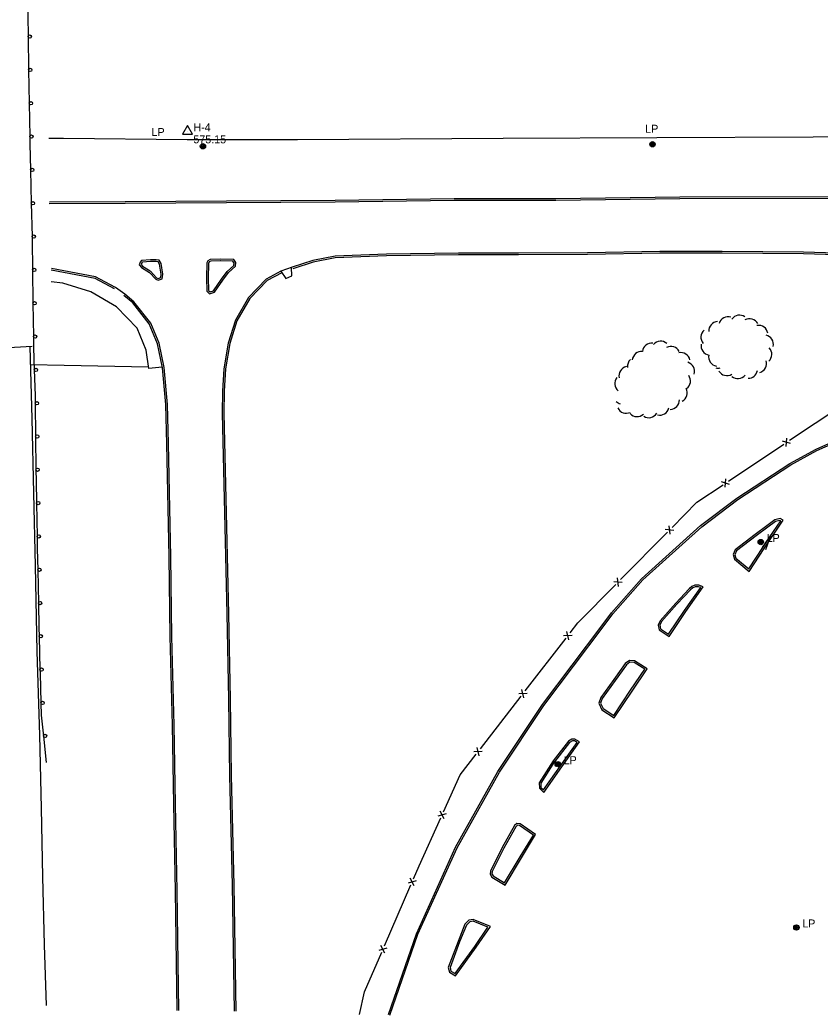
# Model space of a CAD drawing. Extents: x 2402803 to 2427059, y 6985292 to 6997652.
# Drawn here: x 2408135 to 2408615, y 6990726 to 6991323 of the extents above; entities that cross this region are included whole.
import ezdxf

# ---------------------------------------------------------------- set-up
doc = ezdxf.new("R2010")
doc.units = 0
for name, color, linetype in [('p_control ground ctrl', 7, 'Continuous'), ('p_drainage riprap', 7, 'Continuous'), ('p_dtm sidewalk', 7, 'Continuous'), ('p_road - paved curb', 7, 'Continuous'), ('p_road bridge end', 7, 'Continuous'), ('p_road guard rails', 7, 'Continuous'), ('p_structure fence', 7, 'Continuous'), ('p_utility manhole', 7, 'Continuous'), ('p_veg woods', 7, 'Continuous'), ('V7 LEVEL 31', 7, 'Continuous')]:
    doc.layers.add(name, color=color, linetype=linetype)

msp = doc.modelspace()

# ---------------------------------------------------------------- linework, layer by layer
at = {"layer": 'p_control ground ctrl'}
for p, q in [((2408235.82, 6991259.25), (2408232.82, 6991254.05)), ((2408238.82, 6991254.05), (2408235.82, 6991259.25)), ((2408232.82, 6991254.05), (2408238.82, 6991254.05)), ((2408235.82, 6991255.77), (2408235.82, 6991255.81))]:
    msp.add_line(p, q, dxfattribs=at)
at = {"layer": 'p_drainage riprap'}
msp.add_lwpolyline([(2408212.58, 6991114.34), (2408161.86, 6991115.35), (2408141.73, 6991115.72)], dxfattribs=at)
at = {"layer": 'p_dtm sidewalk'}
for points in [[(2408291.94, 6991171.9), (2408294.94, 6991167.55), (2408298.5, 6991169.11), (2408298.27, 6991174.12)], [(2408220.72, 6991114.37), (2408212.69, 6991113.55), (2408211.11, 6991124.5), (2408205.69, 6991137.7), (2408193.24, 6991150.48), (2408177.87, 6991159.59), (2408161.21, 6991164.64), (2408154.16, 6991165.4)]]:
    msp.add_lwpolyline(points, dxfattribs=at)
at = {"layer": 'p_road - paved curb'}
for points in [[(2408152.76, 6991251.69), (2408161.56, 6991251.75), (2408235.62, 6991250.9), (2408301.82, 6991250.96), (2408425.24, 6991251.64), (2408517.39, 6991252.16), (2408611.1, 6991252.55), (2408680.07, 6991253.02), (2408731.99, 6991249.82)], [(2408153.13, 6991213.4), (2408198.42, 6991213.72), (2408259.18, 6991214.13), (2408324.36, 6991214.41), (2408395.79, 6991215.55), (2408456.79, 6991215.57), (2408531.04, 6991216.41), (2408626.9, 6991216.7), (2408691.05, 6991214.7), (2408734.93, 6991212.35)], [(2408153.01, 6991212.4), (2408198.43, 6991212.72), (2408259.19, 6991213.13), (2408324.37, 6991213.41), (2408395.8, 6991214.55), (2408456.8, 6991214.57), (2408531.05, 6991215.41), (2408626.89, 6991215.7), (2408691.01, 6991213.7), (2408734.88, 6991211.35)], [(2408734.55, 6991178.44), (2408687.69, 6991180.73), (2408645.11, 6991182.09), (2408605.27, 6991183.32), (2408556.49, 6991183.63), (2408519.2, 6991183.6), (2408475.68, 6991182.94), (2408434.4, 6991182.69), (2408398.43, 6991182.68), (2408355.25, 6991182), (2408324.34, 6991180.87), (2408310.95, 6991178.31), (2408298.63, 6991174.25)], [(2408734.5, 6991177.44), (2408687.65, 6991179.73), (2408645.08, 6991181.09), (2408605.25, 6991182.32), (2408556.49, 6991182.63), (2408519.21, 6991182.6), (2408475.69, 6991181.94), (2408434.4, 6991181.69), (2408398.44, 6991181.68), (2408355.28, 6991181), (2408324.45, 6991179.87), (2408311.2, 6991177.34), (2408298.94, 6991173.3)], [(2408213.64, 6991178.72), (2408208.35, 6991178.35), (2408207.52, 6991177.38), (2408206.97, 6991175.79), (2408208.32, 6991174.16), (2408213.02, 6991171.16)], [(2408213.71, 6991177.72), (2408208.84, 6991177.38), (2408208.4, 6991176.87), (2408208.1, 6991175.99), (2408208.99, 6991174.92), (2408213.56, 6991172)], [(2408213.02, 6991171.16), (2408216.79, 6991167.12), (2408218.33, 6991166.43), (2408220.76, 6991167.25), (2408221.11, 6991170.1), (2408220.14, 6991176.48), (2408218.94, 6991178.43), (2408217.16, 6991178.71), (2408213.64, 6991178.72)], [(2408213.75, 6991171.84), (2408217.38, 6991167.95), (2408218.38, 6991167.5), (2408219.84, 6991168), (2408220.1, 6991170.09), (2408219.18, 6991176.13), (2408218.33, 6991177.51), (2408217.08, 6991177.71), (2408213.64, 6991177.72)], [(2408247.3, 6991167.96), (2408247.52, 6991159.95), (2408249.09, 6991158.32), (2408252.02, 6991159.33), (2408257.02, 6991166.58), (2408260.38, 6991171.01), (2408264.57, 6991174.89), (2408264.85, 6991177.01), (2408263.74, 6991178.83), (2408255.8, 6991179.15)], [(2408255.8, 6991179.15), (2408249.56, 6991178.89), (2408248.14, 6991178.18), (2408247.43, 6991176.83), (2408247.3, 6991167.96)], [(2408248.3, 6991167.99), (2408248.51, 6991160.36), (2408249.37, 6991159.47), (2408251.38, 6991160.17), (2408256.21, 6991167.17), (2408259.64, 6991171.68), (2408263.63, 6991175.38), (2408263.81, 6991176.79), (2408263.16, 6991177.85), (2408255.76, 6991178.15)], [(2408255.84, 6991178.15), (2408249.82, 6991177.9), (2408248.88, 6991177.43), (2408248.43, 6991176.58), (2408248.3, 6991167.95)], [(2408298.63, 6991174.25), (2408291.87, 6991171.87)], [(2408192.15, 6991161.25), (2408180.45, 6991167.45), (2408154.17, 6991172.57)], [(2408192.62, 6991162.13), (2408180.79, 6991168.4), (2408154.23, 6991173.58)], [(2408291.87, 6991171.87), (2408283.02, 6991167.04), (2408272.54, 6991156.2), (2408264.62, 6991142.54), (2408260.25, 6991128.76), (2408257.68, 6991113.36), (2408256.78, 6991099.95), (2408256.71, 6991086.65), (2408258.3, 6991018.34), (2408259.42, 6990966.43), (2408260.4, 6990915.19), (2408261.13, 6990869.31), (2408262.57, 6990803.65), (2408263.86, 6990728.02)], [(2408292.35, 6991170.99), (2408283.63, 6991166.24), (2408273.34, 6991155.59), (2408265.54, 6991142.13), (2408261.22, 6991128.53), (2408258.67, 6991113.24), (2408257.78, 6991099.91), (2408257.71, 6991086.66), (2408259.3, 6991018.36), (2408260.42, 6990966.45), (2408261.4, 6990915.21), (2408262.13, 6990869.33), (2408263.57, 6990803.67), (2408264.86, 6990728.04)], [(2408198.3, 6991158.11), (2408192.62, 6991162.13)], [(2408229.75, 6990728.55), (2408228.7, 6990800.13), (2408227.61, 6990852.25), (2408226.98, 6990899.58), (2408225.47, 6990952.83), (2408224.83, 6991000.64), (2408223.49, 6991068.42), (2408222.9, 6991091.87), (2408220.82, 6991113.88), (2408217.85, 6991128.34), (2408212.92, 6991140.28), (2408203.01, 6991152.88), (2408197.66, 6991157.34)], [(2408230.75, 6990728.56), (2408229.7, 6990800.15), (2408228.61, 6990852.27), (2408227.98, 6990899.6), (2408226.47, 6990952.85), (2408225.83, 6991000.66), (2408224.49, 6991068.44), (2408223.9, 6991091.93), (2408221.81, 6991114.03), (2408218.81, 6991128.63), (2408213.79, 6991140.79), (2408203.73, 6991153.58), (2408198.3, 6991158.11)], [(2408141.43, 6991126.56), (2408142.61, 6991083.61), (2408143.46, 6991038.73), (2408144.44, 6990995.12), (2408145.51, 6990943.77), (2408147.1, 6990893.66), (2408148.18, 6990849.79), (2408148.99, 6990808.58), (2408149.87, 6990767.85), (2408151.12, 6990731.47)], [(2408356.34, 6990726.05), (2408373.16, 6990774.53), (2408396.64, 6990826.42), (2408422.05, 6990871.91), (2408448.79, 6990912.04), (2408484.38, 6990959.1), (2408490.15, 6990967), (2408508.2, 6990987.42), (2408543.59, 6991019.31), (2408565.31, 6991035.83), (2408597.15, 6991056.64), (2408612.86, 6991065.16), (2408644.63, 6991079.3), (2408678.39, 6991089.67), (2408704.3, 6991096.36), (2408735.08, 6991101.18)], [(2408357.28, 6990725.72), (2408374.09, 6990774.16), (2408397.53, 6990825.97), (2408422.9, 6990871.39), (2408449.61, 6990911.46), (2408485.18, 6990958.5), (2408490.93, 6990966.37), (2408508.91, 6990986.72), (2408544.23, 6991018.54), (2408565.89, 6991035.01), (2408597.66, 6991055.78), (2408613.3, 6991064.26), (2408644.98, 6991078.36), (2408678.66, 6991088.71), (2408704.5, 6991095.38), (2408735.23, 6991100.19)], [(2408581.6, 6991005.56), (2408593.08, 6991022.54), (2408591.28, 6991023.5), (2408588.03, 6991022.72), (2408583.24, 6991019.16), (2408576.26, 6991014.03)], [(2408580.77, 6991006.12), (2408591.63, 6991022.18), (2408591.14, 6991022.44), (2408588.46, 6991021.8), (2408583.83, 6991018.36), (2408576.85, 6991013.22)], [(2408576.26, 6991014.03), (2408564.28, 6991004.72), (2408563.06, 6991001.92), (2408563.86, 6990999.21), (2408572.63, 6990991.77), (2408581.6, 6991005.53), (2408581.46, 6991005.14)], [(2408576.87, 6991013.24), (2408565.09, 6991004.09), (2408564.12, 6991001.85), (2408564.73, 6990999.78), (2408572.41, 6990993.27), (2408585.43, 6991013.23), (2408582.4, 6991004.8)], [(2408534.67, 6990967.86), (2408545.16, 6990982.56), (2408542.51, 6990983.65), (2408540.12, 6990983.63), (2408538.24, 6990982.78), (2408536.75, 6990981.43), (2408528.61, 6990972.79)], [(2408533.86, 6990968.44), (2408543.61, 6990982.11), (2408542.32, 6990982.65), (2408540.34, 6990982.63), (2408538.8, 6990981.93), (2408537.45, 6990980.72), (2408529.34, 6990972.1)], [(2408528.61, 6990972.79), (2408519.22, 6990962.27), (2408518.16, 6990959.65), (2408518.69, 6990956.75), (2408524.61, 6990952.76), (2408534.67, 6990967.86)], [(2408529.36, 6990972.12), (2408520.08, 6990961.73), (2408519.2, 6990959.54), (2408519.6, 6990957.34), (2408524.34, 6990954.15), (2408533.84, 6990968.41)], [(2408502.45, 6990919.96), (2408511.45, 6990933.43), (2408503.97, 6990938.2), (2408500.89, 6990938.47), (2408498.4, 6990936.6), (2408491.45, 6990926.92)], [(2408501.62, 6990920.52), (2408510.05, 6990933.14), (2408503.64, 6990937.23), (2408501.18, 6990937.44), (2408499.12, 6990935.89), (2408492.26, 6990926.34)], [(2408491.45, 6990926.92), (2408483.68, 6990916.11), (2408482.54, 6990912.8), (2408484.32, 6990908.83), (2408491.75, 6990904.07), (2408502.45, 6990919.96)], [(2408492.26, 6990926.34), (2408484.58, 6990915.65), (2408483.61, 6990912.85), (2408485.11, 6990909.51), (2408491.47, 6990905.44), (2408501.62, 6990920.52)], [(2408460.36, 6990874.62), (2408470.9, 6990889.61), (2408468.2, 6990891.24), (2408466.43, 6990891.17), (2408464.37, 6990890.02), (2408455.15, 6990878.26)], [(2408459.54, 6990875.2), (2408469.47, 6990889.31), (2408467.94, 6990890.23), (2408466.71, 6990890.18), (2408465.03, 6990889.24), (2408455.94, 6990877.64)], [(2408455.15, 6990878.26), (2408446.69, 6990865.03), (2408446.88, 6990861.75), (2408449.61, 6990859.29), (2408460.36, 6990874.62)], [(2408455.99, 6990877.72), (2408447.71, 6990864.76), (2408447.85, 6990862.22), (2408449.44, 6990860.79), (2408459.54, 6990875.19)], [(2408436.2, 6990820.04), (2408444.62, 6990833.99), (2408435.33, 6990840.47), (2408433.39, 6990840.68), (2408432, 6990839.35), (2408424.6, 6990826.31)], [(2408435.34, 6990820.56), (2408443.28, 6990833.71), (2408434.97, 6990839.5), (2408433.75, 6990839.64), (2408432.8, 6990838.73), (2408425.47, 6990825.82)], [(2408424.6, 6990826.31), (2408417.49, 6990812.09), (2408417.34, 6990810.34), (2408418.32, 6990808.44), (2408426.34, 6990803.73), (2408436.2, 6990820.04)], [(2408425.49, 6990825.86), (2408418.47, 6990811.81), (2408418.36, 6990810.54), (2408419.08, 6990809.16), (2408426, 6990805.09), (2408435.34, 6990820.56)], [(2408409.02, 6990766.37), (2408417.57, 6990778.85), (2408407.24, 6990783.08), (2408404.61, 6990782.63), (2408402.26, 6990780.27), (2408398.11, 6990769.95)], [(2408408.2, 6990766.94), (2408416.05, 6990778.39), (2408407.13, 6990782.05), (2408405.09, 6990781.7), (2408403.11, 6990779.71), (2408399.04, 6990769.58)], [(2408398.11, 6990769.95), (2408392.28, 6990754.28), (2408392.94, 6990751.46), (2408396.64, 6990749.36), (2408409.02, 6990766.37)], [(2408399.05, 6990769.6), (2408393.32, 6990754.21), (2408393.81, 6990752.11), (2408396.36, 6990750.67), (2408408.21, 6990766.96)]]:
    msp.add_lwpolyline(points, dxfattribs=at)
at = {"layer": 'p_road bridge end'}
msp.add_lwpolyline([(2408059.53, 6991124.78), (2408091.64, 6991125.01), (2408110.72, 6991125.15), (2408142.82, 6991126.93)], dxfattribs=at)
at = {"layer": 'p_road guard rails'}
for p, q in [((2408140.29, 6991312.58), (2408140.63, 6991292.58)), ((2408140.63, 6991292.58), (2408140.98, 6991272.58)), ((2408140.98, 6991272.58), (2408141.32, 6991252.58)), ((2408141.75, 6991232.59), (2408142.2, 6991212.6)), ((2408142.2, 6991212.6), (2408142.65, 6991192.61)), ((2408142.94, 6991172.62), (2408143.2, 6991152.64)), ((2408143.2, 6991152.64), (2408143.47, 6991132.65)), ((2408144.54, 6991092.71), (2408144.78, 6991072.73)), ((2408144.78, 6991072.73), (2408145.02, 6991052.76)), ((2408145.33, 6991032.78), (2408145.69, 6991012.79)), ((2408146.06, 6990992.82), (2408146.44, 6990972.85)), ((2408146.86, 6990952.88), (2408147.38, 6990932.92)), ((2408149.51, 6990893.09), (2408151.18, 6990877.12))]:
    msp.add_line(p, q, dxfattribs=at)
for points in [[(2408139.88, 6991332.57), (2408140.26, 6991314.23), (2408140.29, 6991312.58)], [(2408141.32, 6991252.58), (2408141.4, 6991248.17), (2408141.75, 6991232.59)], [(2408142.65, 6991192.61), (2408142.7, 6991190.33), (2408142.94, 6991172.62)], [(2408143.47, 6991132.65), (2408143.56, 6991126.1), (2408143.99, 6991112.68)], [(2408143.99, 6991112.68), (2408144.49, 6991097.31), (2408144.54, 6991092.71)], [(2408145.02, 6991052.76), (2408145.1, 6991046.06), (2408145.33, 6991032.78)], [(2408145.69, 6991012.79), (2408145.82, 6991005.35), (2408146.06, 6990992.82)], [(2408146.44, 6990972.85), (2408146.72, 6990958.22), (2408146.86, 6990952.88)], [(2408147.38, 6990932.92), (2408147.43, 6990930.85), (2408147.98, 6990912.93)], [(2408147.98, 6990912.93), (2408148.2, 6990905.69), (2408149.51, 6990893.09)]]:
    msp.add_lwpolyline(points, dxfattribs=at)
for centre in [(2408141.29, 6991312.59), (2408141.63, 6991292.6), (2408141.98, 6991272.6), (2408142.32, 6991252.6), (2408142.75, 6991232.61), (2408143.2, 6991212.62), (2408143.65, 6991192.63), (2408143.94, 6991172.64), (2408144.2, 6991152.65), (2408144.47, 6991132.66), (2408144.99, 6991112.71), (2408145.54, 6991092.72), (2408145.78, 6991072.74), (2408146.02, 6991052.77), (2408146.33, 6991032.79), (2408146.69, 6991012.81), (2408147.06, 6990992.84), (2408147.44, 6990972.87), (2408147.86, 6990952.9), (2408148.38, 6990932.94), (2408148.98, 6990912.97), (2408150.51, 6990893.19)]:
    msp.add_circle(centre, 1, dxfattribs=at)
at = {"layer": 'p_structure fence'}
for p, q in [((2408560.31, 6991046), (2408593.55, 6991068.21)), ((2408597.48, 6991068.47), (2408592.59, 6991070.01)), ((2408594.82, 6991066.69), (2408595.25, 6991071.79)), ((2408560.91, 6991044.03), (2408556.03, 6991045.58)), ((2408558.25, 6991042.25), (2408558.69, 6991047.36)), ((2408525.22, 6991014.16), (2408524.61, 6991019.24)), ((2408495.58, 6990986.92), (2408523.67, 6991015.4)), ((2408527.46, 6991016.43), (2408522.37, 6991016.97)), ((2408496.56, 6990985.11), (2408491.47, 6990985.64)), ((2408494.32, 6990982.83), (2408493.72, 6990987.92)), ((2408466.55, 6990953.32), (2408461.43, 6990953.24)), ((2408464.59, 6990950.79), (2408463.39, 6990955.77)), ((2408438.42, 6990920.21), (2408462.91, 6990951.84)), ((2408439.61, 6990918.53), (2408434.49, 6990918.45)), ((2408437.65, 6990916), (2408436.45, 6990920.98)), ((2408411.48, 6990885.43), (2408435.97, 6990917.05)), ((2408412.67, 6990883.75), (2408407.55, 6990883.66)), ((2408410.71, 6990881.21), (2408409.51, 6990886.19)), ((2408391, 6990846.33), (2408386.04, 6990845.06)), ((2408389.69, 6990843.41), (2408387.36, 6990847.97)), ((2408373.05, 6990806.19), (2408368.1, 6990804.85)), ((2408371.77, 6990803.26), (2408369.38, 6990807.79)), ((2408353.93, 6990767.18), (2408369.88, 6990803.86)), ((2408355.49, 6990765.84), (2408350.55, 6990764.51)), ((2408354.22, 6990762.91), (2408351.82, 6990767.44))]:
    msp.add_line(p, q, dxfattribs=at)
for points in [[(2408596.88, 6991070.44), (2408627.56, 6991090.94), (2408630.52, 6991091.77)], [(2408526.48, 6991018.24), (2408541.37, 6991033.34), (2408556.99, 6991043.78)], [(2408465.36, 6990955), (2408469.94, 6990960.92), (2408492.77, 6990984.07)], [(2408389.45, 6990847.69), (2408399.46, 6990869.9), (2408409.03, 6990882.26)], [(2408371.48, 6990807.53), (2408374.81, 6990815.18), (2408387.81, 6990844.04)], [(2408339, 6990725.99), (2408341.96, 6990739.68), (2408352.33, 6990763.51)]]:
    msp.add_lwpolyline(points, dxfattribs=at)
at = {"layer": 'p_utility manhole'}
for centre, radius in [((2408245.14, 6991246.78), 1.6), ((2408245.14, 6991246.78), 1.3), ((2408245.14, 6991246.78), 1), ((2408245.14, 6991246.78), 0.539), ((2408245.14, 6991246.78), 0.192), ((2408514.72, 6991248.01), 1.6), ((2408514.72, 6991248.01), 1.3), ((2408514.72, 6991248.01), 1), ((2408514.72, 6991248.01), 0.539), ((2408514.72, 6991248.01), 0.192), ((2408579.6, 6991009.44), 1.6), ((2408579.6, 6991009.44), 1.3), ((2408579.6, 6991009.44), 1), ((2408579.6, 6991009.44), 0.539), ((2408579.6, 6991009.44), 0.192), ((2408457.87, 6990876.2), 1.6), ((2408457.87, 6990876.2), 1.3), ((2408457.87, 6990876.2), 1), ((2408457.87, 6990876.2), 0.539), ((2408457.87, 6990876.2), 0.192), ((2408600.97, 6990778.26), 1.6), ((2408600.97, 6990778.26), 1.3), ((2408600.97, 6990778.26), 1), ((2408600.97, 6990778.26), 0.539), ((2408600.97, 6990778.26), 0.192)]:
    msp.add_circle(centre, radius, dxfattribs=at)
at = {"layer": 'p_veg woods'}
for centre, start, end in [((2408560.12, 6991138.94), 73.12218, 163.12218), ((2408566.85, 6991139.86), 54.44788, 144.44788), ((2408554.09, 6991136.06), 93.69061, 183.69061), ((2408572.88, 6991137.73), 28.70788, 118.70788), ((2408578.29, 6991133.73), 9.39605, 99.39605), ((2408549.4, 6991132.23), 130.12581, 220.12581), ((2408581.56, 6991128.05), 346.70925, 76.70925), ((2408514.37, 6991123.18), 84.58945, 174.58945), ((2408519.69, 6991124.23), 49.7124, 139.7124), ((2408525.68, 6991121.14), 26.62348, 116.62348), ((2408549.48, 6991127.12), 169.67218, 259.67218), ((2408508.2, 6991118.09), 84.58945, 174.58945), ((2408531.66, 6991117.44), 12.46207, 102.46207), ((2408554.03, 6991120.55), 169.67218, 259.67218), ((2408580.6, 6991122.08), 312.59524, 42.59524), ((2408500.26, 6991109.11), 102.41003, 192.41003), ((2408505.33, 6991114.79), 133.42099, 186.44108), ((2408534.28, 6991111.82), 343.38268, 73.38268), ((2408577.41, 6991116.57), 286.95557, 16.95557), ((2408531.85, 6991106.07), 306.10494, 36.10494), ((2408554.06, 6991119.38), 256.61106, 282.32621), ((2408559.35, 6991114.92), 211.00786, 301.00786), ((2408565.87, 6991113.15), 230.1472, 320.1472), ((2408572.1, 6991113.32), 269.43482, 348.87918), ((2408497.76, 6991104.43), 140.2948, 230.2948), ((2408529.91, 6991099), 296.73147, 26.73147), ((2408497, 6991097.66), 223.90728, 253.3695), ((2408525.17, 6991094.65), 271.42444, 1.42444), ((2408498.92, 6991092.31), 205.9401, 295.9401), ((2408505.44, 6991090.28), 222.81316, 312.81316), ((2408512.42, 6991089.67), 238.34174, 328.34174), ((2408519.06, 6991091.2), 256.15189, 346.15189)]:
    msp.add_arc(centre, 5.65, start, end, dxfattribs=at)

# ---------------------------------------------------------------- texts
at = {"layer": 'p_control ground ctrl'}
msp.add_text('  H-4', height=4.8, dxfattribs=at).set_placement((2408235.82, 6991255.77))
at = {"layer": 'p_utility manhole'}
for p in [(2408210.76, 6991252.94), (2408506.79, 6991254.89), (2408579.6, 6991009.44), (2408457.87, 6990876.2), (2408600.97, 6990778.26)]:
    msp.add_text('  LP', height=4.8, dxfattribs=at).set_placement(p)
at = {"layer": 'V7 LEVEL 31'}
msp.add_text('  575.15', height=4.8, dxfattribs=at).set_placement((2408235.82, 6991248.57))

doc.saveas('drawing.dxf')
